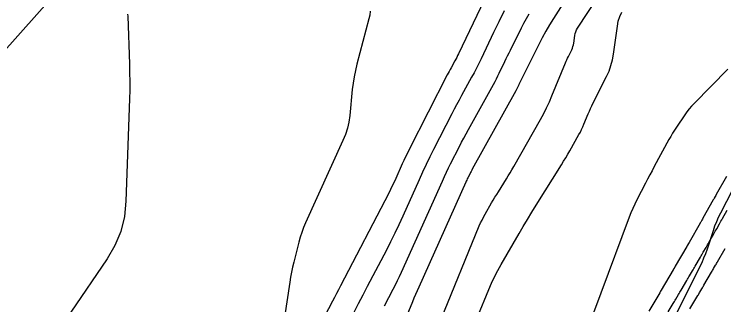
# Model space of a CAD drawing. Extents: x 1005228 to 1008882, y 1883389 to 1885754.
# Drawn here: x 1008170.5 to 1008294.8, y 1884817.6 to 1884868.6 of the extents above; entities that cross this region are included whole.
import ezdxf

# ---------------------------------------------------------------- set-up
doc = ezdxf.new("R2010")
doc.units = 0
for name, color, linetype in [('ATDIMS', 7, 'Continuous'), ('C-ANNO-NOTE', 7, 'Continuous'), ('S_BRIDGE', 7, 'Continuous'), ('TSOBSTACLE', 7, 'Continuous')]:
    doc.layers.add(name, color=color, linetype=linetype)

msp = doc.modelspace()

# ---------------------------------------------------------------- linework, layer by layer
at = {"layer": 'ATDIMS'}
msp.add_lwpolyline([(1008295.25, 1884840.17), (1008293.48, 1884836.97), (1008293.4, 1884836.82), (1008293.31, 1884836.66), (1008293.14, 1884836.35), (1008293.09, 1884836.27), (1008293.05, 1884836.19), (1008293.01, 1884836.11), (1008292.96, 1884836.04), (1008291.15, 1884832.81), (1008291.06, 1884832.66), (1008290.98, 1884832.51), (1008290.82, 1884832.22), (1008290.77, 1884832.15), (1008290.73, 1884832.07), (1008290.69, 1884832), (1008290.65, 1884831.93), (1008288.74, 1884828.59), (1008288.64, 1884828.41), (1008288.46, 1884828.09), (1008288.42, 1884828.03), (1008288.39, 1884827.97), (1008288.35, 1884827.91), (1008288.32, 1884827.85), (1008286.31, 1884824.39), (1008286.22, 1884824.23), (1008286.07, 1884823.98), (1008286.04, 1884823.93), (1008286.01, 1884823.88), (1008285.98, 1884823.83), (1008285.96, 1884823.78), (1008283.83, 1884820.18), (1008283.74, 1884820.03), (1008283.66, 1884819.88), (1008283.63, 1884819.85), (1008283.61, 1884819.81), (1008283.59, 1884819.77), (1008283.57, 1884819.74), (1008281.66, 1884816.54)], dxfattribs=at)
at = {"layer": 'C-ANNO-NOTE'}
for points in [[(1008271.76, 1884878.54), (1008264.98, 1884867.86), (1008264.3, 1884866.75), (1008263.64, 1884865.63), (1008263.02, 1884864.48), (1008262.42, 1884863.32), (1008259.05, 1884856.54), (1008258.99, 1884856.42), (1008258.93, 1884856.31), (1008258.88, 1884856.2), (1008258.82, 1884856.08), (1008258.61, 1884855.62), (1008258.55, 1884855.51), (1008258.5, 1884855.4), (1008258.44, 1884855.29), (1008258.38, 1884855.18), (1008250.76, 1884841.43), (1008250.66, 1884841.24), (1008250.56, 1884841.05), (1008250.46, 1884840.86), (1008250.36, 1884840.67), (1008249.97, 1884839.9), (1008249.88, 1884839.71), (1008249.78, 1884839.52), (1008249.69, 1884839.33), (1008249.6, 1884839.13), (1008241.37, 1884820.74), (1008241.09, 1884820.1), (1008240.81, 1884819.45), (1008240.53, 1884818.81), (1008240.26, 1884818.16), (1008238.7, 1884814.36)], [(1008153.57, 1884845.05), (1008182.07, 1884877.19)], [(1008245.22, 1884814.99), (1008251.99, 1884831.46), (1008252.22, 1884831.99), (1008252.46, 1884832.5), (1008252.72, 1884833.02), (1008253, 1884833.52), (1008254.15, 1884835.51), (1008254.44, 1884836.01), (1008254.73, 1884836.5), (1008255.03, 1884836.99), (1008255.33, 1884837.48), (1008256.73, 1884839.72), (1008257.06, 1884840.25), (1008257.39, 1884840.79), (1008257.71, 1884841.34), (1008258.02, 1884841.89), (1008262.71, 1884850.17), (1008263.26, 1884851.18), (1008263.77, 1884852.2), (1008264.25, 1884853.23), (1008264.7, 1884854.29), (1008267.06, 1884860.06), (1008267.18, 1884860.35), (1008267.31, 1884860.64), (1008267.44, 1884860.93), (1008267.58, 1884861.22), (1008268.16, 1884862.35), (1008268.29, 1884862.64), (1008268.39, 1884862.94), (1008268.48, 1884863.24), (1008268.53, 1884863.55), (1008268.72, 1884864.91), (1008268.78, 1884865.24), (1008268.88, 1884865.55), (1008269.01, 1884865.85), (1008269.17, 1884866.14), (1008276.07, 1884876.71)], [(1008252.83, 1884871.1), (1008248.34, 1884861.67), (1008248.19, 1884861.35), (1008248.03, 1884861.04), (1008247.87, 1884860.73), (1008247.7, 1884860.42), (1008247.03, 1884859.2), (1008246.86, 1884858.9), (1008246.69, 1884858.59), (1008246.53, 1884858.28), (1008246.37, 1884857.97), (1008239.72, 1884844.88), (1008239.4, 1884844.25), (1008239.09, 1884843.62), (1008238.79, 1884842.98), (1008238.5, 1884842.34), (1008237.35, 1884839.77), (1008237.06, 1884839.13), (1008236.75, 1884838.49), (1008236.44, 1884837.86), (1008236.12, 1884837.23), (1008227.66, 1884820.95), (1008227.31, 1884820.28), (1008226.96, 1884819.61), (1008226.61, 1884818.93), (1008226.27, 1884818.26), (1008224.88, 1884815.56)], [(1008190.39, 1884868.65), (1008190.41, 1884868.3), (1008190.71, 1884859.85), (1008190.75, 1884858.33), (1008190.77, 1884856.8), (1008190.76, 1884855.28), (1008190.72, 1884853.76), (1008190.11, 1884835.81), (1008189.83, 1884833.1), (1008189.19, 1884830.51), (1008188.18, 1884828.03), (1008186.8, 1884825.68), (1008180.46, 1884816.33), (1008178.99, 1884814.1), (1008177.58, 1884811.84), (1008176.24, 1884809.54), (1008174.95, 1884807.2), (1008169.36, 1884796.74)], [(1008232.88, 1884869.14), (1008232.8, 1884868.46), (1008232.66, 1884867.78), (1008230.56, 1884859.87), (1008230.29, 1884858.76), (1008230.06, 1884857.64), (1008229.88, 1884856.52), (1008229.75, 1884855.38), (1008229.29, 1884850.83), (1008229.13, 1884849.7), (1008228.88, 1884848.6), (1008228.54, 1884847.52), (1008228.11, 1884846.47), (1008221.55, 1884832.01), (1008221.2, 1884831.18), (1008220.88, 1884830.34), (1008220.61, 1884829.49), (1008220.37, 1884828.62), (1008219.49, 1884825.12), (1008219.28, 1884824.24), (1008219.09, 1884823.36), (1008218.92, 1884822.48), (1008218.78, 1884821.59), (1008216.62, 1884807.42)], [(1008256.36, 1884869.18), (1008255.41, 1884867.29), (1008255.18, 1884866.81), (1008254.95, 1884866.34), (1008254.72, 1884865.86), (1008254.49, 1884865.38), (1008252.31, 1884860.81), (1008251.92, 1884859.99), (1008251.5, 1884859.17), (1008251.08, 1884858.36), (1008250.64, 1884857.55), (1008248.87, 1884854.35), (1008248.43, 1884853.55), (1008247.99, 1884852.74), (1008247.57, 1884851.93), (1008247.15, 1884851.11), (1008243.98, 1884844.88), (1008243.32, 1884843.57), (1008242.68, 1884842.24), (1008242.05, 1884840.91), (1008241.44, 1884839.57), (1008238.59, 1884833.19), (1008237.9, 1884831.69), (1008237.19, 1884830.19), (1008236.46, 1884828.71), (1008235.71, 1884827.23), (1008232.37, 1884820.83), (1008231.58, 1884819.31), (1008230.8, 1884817.78), (1008230.01, 1884816.26)], [(1008251.73, 1884815.63), (1008253.67, 1884820.33), (1008254.15, 1884821.45), (1008254.67, 1884822.56), (1008255.23, 1884823.65), (1008255.82, 1884824.72), (1008258.94, 1884830.13), (1008259.67, 1884831.38), (1008260.41, 1884832.62), (1008261.16, 1884833.86), (1008261.92, 1884835.1), (1008266.37, 1884842.21), (1008266.75, 1884842.82), (1008267.11, 1884843.43), (1008267.47, 1884844.04), (1008267.83, 1884844.66), (1008269.44, 1884847.51), (1008269.68, 1884847.95), (1008269.9, 1884848.39), (1008270.11, 1884848.84), (1008270.31, 1884849.3), (1008271.06, 1884851.15), (1008271.26, 1884851.61), (1008271.46, 1884852.06), (1008271.67, 1884852.52), (1008271.89, 1884852.96), (1008274.27, 1884857.67), (1008274.7, 1884858.62), (1008275.04, 1884859.59), (1008275.31, 1884860.59), (1008275.49, 1884861.61), (1008276.17, 1884866.53), (1008276.33, 1884867.38), (1008276.58, 1884868.19), (1008276.92, 1884868.96)], [(1008295.48, 1884858.99), (1008289.61, 1884852.96), (1008289.17, 1884852.49), (1008288.75, 1884852), (1008288.35, 1884851.49), (1008287.98, 1884850.96), (1008286.53, 1884848.82), (1008286.18, 1884848.28), (1008285.83, 1884847.74), (1008285.51, 1884847.18), (1008285.19, 1884846.62), (1008282.62, 1884841.87), (1008282.23, 1884841.14), (1008281.85, 1884840.42), (1008281.46, 1884839.69), (1008281.08, 1884838.96), (1008279.57, 1884836.03), (1008279.21, 1884835.29), (1008278.86, 1884834.54), (1008278.54, 1884833.78), (1008278.24, 1884833.02), (1008268.29, 1884806.34)], [(1008297.42, 1884839.94), (1008294.21, 1884833.73), (1008293.84, 1884832.97), (1008293.5, 1884832.19), (1008293.19, 1884831.41), (1008292.91, 1884830.61), (1008291.86, 1884827.38), (1008291.58, 1884826.58), (1008291.27, 1884825.79), (1008290.94, 1884825.02), (1008290.57, 1884824.25), (1008279, 1884801.01)]]:
    msp.add_lwpolyline(points, dxfattribs=at)
at = {"layer": 'S_BRIDGE'}
msp.add_lwpolyline([(1008235.39, 1884817.44), (1008236.93, 1884820.39), (1008237.3, 1884821.13), (1008237.67, 1884821.87), (1008238.03, 1884822.62), (1008238.37, 1884823.38), (1008245.52, 1884839.35), (1008245.87, 1884840.12), (1008246.23, 1884840.88), (1008246.6, 1884841.64), (1008246.97, 1884842.39), (1008248.5, 1884845.4), (1008248.89, 1884846.15), (1008249.28, 1884846.89), (1008249.68, 1884847.64), (1008250.08, 1884848.37), (1008254.47, 1884856.3), (1008254.74, 1884856.79), (1008255, 1884857.28), (1008255.25, 1884857.78), (1008255.49, 1884858.29), (1008256.46, 1884860.31), (1008256.7, 1884860.82), (1008256.94, 1884861.32), (1008257.19, 1884861.82), (1008257.44, 1884862.33), (1008259.39, 1884866.25), (1008259.81, 1884867.07), (1008260.25, 1884867.87), (1008260.71, 1884868.66)], dxfattribs=at)
at = {"layer": 'TSOBSTACLE'}
for points in [[(1008285.07, 1884816.4), (1008285.93, 1884817.84), (1008286.05, 1884818.04), (1008286.17, 1884818.24), (1008286.28, 1884818.44), (1008286.4, 1884818.64), (1008286.87, 1884819.44), (1008286.99, 1884819.63), (1008287.11, 1884819.83), (1008287.23, 1884820.03), (1008287.35, 1884820.23), (1008288.33, 1884821.91), (1008288.45, 1884822.11), (1008288.58, 1884822.32), (1008288.7, 1884822.53), (1008288.82, 1884822.74), (1008289.3, 1884823.57), (1008289.42, 1884823.77), (1008289.54, 1884823.98), (1008289.66, 1884824.19), (1008289.78, 1884824.4), (1008290.71, 1884826), (1008290.83, 1884826.21), (1008290.96, 1884826.42), (1008291.08, 1884826.64), (1008291.2, 1884826.85), (1008291.69, 1884827.71), (1008291.82, 1884827.92), (1008291.94, 1884828.14), (1008292.06, 1884828.35), (1008292.18, 1884828.57), (1008293.06, 1884830.1), (1008293.19, 1884830.32), (1008293.31, 1884830.54), (1008293.44, 1884830.76), (1008293.56, 1884830.98), (1008294.06, 1884831.86), (1008294.18, 1884832.08), (1008294.3, 1884832.3), (1008294.43, 1884832.52), (1008294.55, 1884832.75), (1008295.39, 1884834.23)], [(1008288.87, 1884816.92), (1008290.26, 1884819.26), (1008290.35, 1884819.41), (1008290.43, 1884819.56), (1008290.52, 1884819.71), (1008290.61, 1884819.86), (1008290.96, 1884820.46), (1008291.05, 1884820.61), (1008291.14, 1884820.76), (1008291.23, 1884820.91), (1008291.31, 1884821.06), (1008292.66, 1884823.38), (1008292.75, 1884823.53), (1008292.83, 1884823.68), (1008292.92, 1884823.83), (1008293.01, 1884823.98), (1008293.35, 1884824.58), (1008293.44, 1884824.73), (1008293.53, 1884824.88), (1008293.61, 1884825.03), (1008293.7, 1884825.18), (1008295.03, 1884827.51)]]:
    msp.add_lwpolyline(points, dxfattribs=at)

doc.saveas('drawing.dxf')
